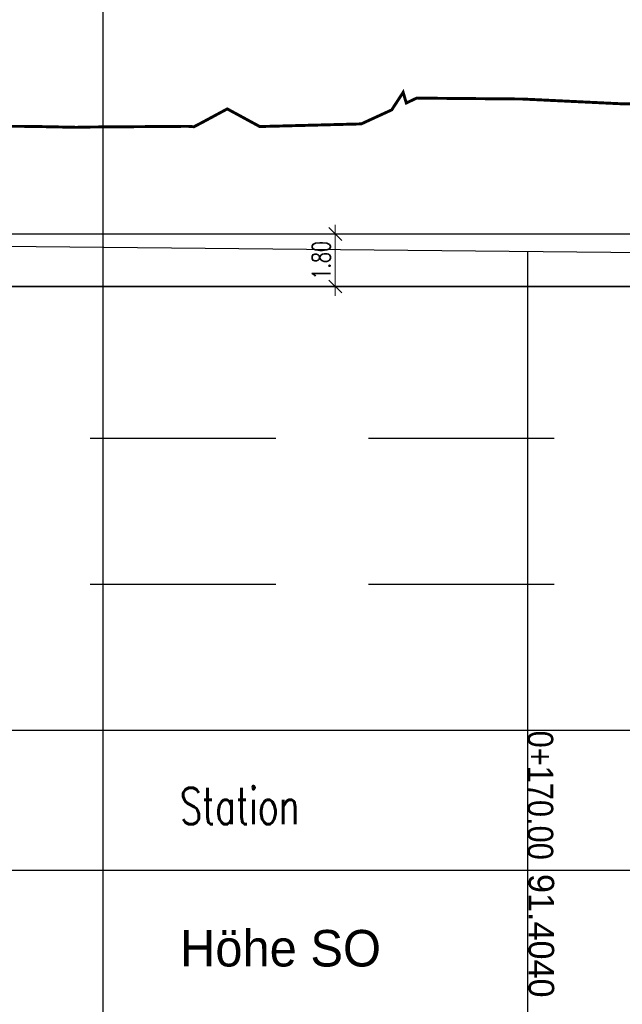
# Model space of a CAD drawing. Header units: metres. Extents: x 3458045 to 3462392, y 5482308 to 5484762.
# Tile 338 of 458: x 3461112 to 3461132, y 5483975 to 5484009. Entities that reach past the tile are written whole.
import ezdxf

# ---------------------------------------------------------------- set-up
doc = ezdxf.new("R2010")
doc.units = ezdxf.units.M
doc.header["$PDMODE"] = 3
doc.header["$PDSIZE"] = 0.1
doc.linetypes.add('AUSGEZOGEN', pattern=[2, 1, 1])
doc.linetypes.add('VERDECKT', pattern=[9.525, 6.35, -3.175])
doc.layers.get('0').update_dxf_attribs({"linetype": 'CONTINUOUS'})
doc.layers.get('DEFPOINTS').update_dxf_attribs({"linetype": 'CONTINUOUS'})
for name, color, linetype in [('-SP_VERM', 1, 'CONTINUOUS'), ('SP_GELÄNDE-BESTAND', 251, 'CONTINUOUS'), ('SP_GRADIENTE', 3, 'CONTINUOUS'), ('SP_HW10', 170, 'VERDECKT'), ('SP_HW100', 170, 'VERDECKT')]:
    doc.layers.add(name, color=color, linetype=linetype)
doc.layers.add('SP_Höhenplan-Beschriftung-Linien', color=2, linetype='CONTINUOUS', lineweight=25)
doc.layers.add('SP_Höhenplan-Beschriftung-Text', color=2, linetype='CONTINUOUS', lineweight=25)
doc.layers.add('SP_LAYOUT', color=50, linetype='CONTINUOUS', plot=False)
doc.styles.add('K_ISOCP', font='k_isocp.shx')
doc.styles.add('SP_F', font='romans.shx', dxfattribs={"width": 0.7, "bigfont": 'sp_f.shx'})
doc.dimstyles.new('SOFI25$0', dxfattribs={"dimtxt": 2.5, "dimasz": 0.25, "dimexe": 0.9, "dimexo": 0.625, "dimgap": 0.675, "dimtad": 1, "dimdec": 3, "dimrnd": 0.001, "dimzin": 1, "dimdsep": 46, "dimtxsty": 'SP_F', "dimblk1": 'SOF_BEMSTR1', "dimblk2": 'SOF_BEMSTR2', "dimsah": 1, "dimcen": 2.5, "dimse1": 1, "dimse2": 1, "dimclrd": 1, "dimclre": 1, "dimclrt": 1, "dimaunit": 2, "dimadec": 3, "dimazin": 0, "dimtfac": 1, "dimtdec": 3, "dimtmove": 0, "dimatfit": 3, "dimfxl": 1, "dimtolj": 1, "dimtzin": 0, "dimlwd": 0, "dimlwe": 0, "dimarcsym": 0})

# ---------------------------------------------------------------- blocks, each defined once
blk = doc.blocks.new('SOF_BEMSTR1')
at = {"color": 0, "linetype": 'ByBlock', "lineweight": -2}
for p, q in [((0, 20), (0, -8.5)), ((3.535, 3.535), (-3.535, -3.535)), ((-5, 0), (5, 0))]:
    blk.add_line(p, q, dxfattribs=at)
blk = doc.blocks.new('SOF_BEMSTR2')
at = {"color": 0, "linetype": 'ByBlock', "lineweight": -2}
for p, q in [((0, -20), (0, 8.5)), ((3.535, 3.535), (-3.535, -3.535)), ((-5, 0), (5, 0))]:
    blk.add_line(p, q, dxfattribs=at)
blk = doc.blocks.new('*D325')
at = {"layer": '-SP_VERM', "color": 1, "linetype": 'AUSGEZOGEN', "lineweight": 0, "transparency": 16777216}
blk.add_line((3461122.602, 5484000.049), (3461122.602, 5484001.724), dxfattribs=at)
at = {"layer": 'DEFPOINTS', "color": 0, "linetype": 'AUSGEZOGEN', "transparency": 16777216}
for p in [(3461122.602, 5484001.787), (3461122.814, 5484001.787), (3461122.814, 5483999.987)]:
    blk.add_point(p, dxfattribs=at)
at = {"layer": '-SP_VERM', "color": 1, "linetype": 'AUSGEZOGEN', "lineweight": 0, "transparency": 16777216, "xscale": 0.0625, "yscale": 0.0625, "zscale": 0.0625}
for name, p, rotation in [('SOF_BEMSTR2', (3461122.602, 5484001.787), 90), ('SOF_BEMSTR1', (3461122.602, 5483999.987), 270)]:
    blk.add_blockref(name, p, dxfattribs=dict(at, rotation=rotation))
at = {"layer": '-SP_VERM', "color": 1, "linetype": 'AUSGEZOGEN', "transparency": 16777216, "insert": (3461122.121, 5484000.887), "char_height": 0.625, "attachment_point": 5, "rotation": 90, "style": 'SP_F'}
blk.add_mtext('\\A1;\\A1;1.80{\\H.7x;\\S^ ;}', dxfattribs=at)

msp = doc.modelspace()

# ---------------------------------------------------------------- linework, layer by layer
at = {"layer": 'SP_GELÄNDE-BESTAND', "const_width": 0.1}
msp.add_lwpolyline([(3461110.8661, 5484005.473), (3461112.1816, 5484005.4682), (3461113.7447, 5484005.4365), (3461114.1844, 5484005.4454), (3461114.2776, 5484005.4473), (3461117.558, 5484005.4707), (3461117.7677, 5484005.4565), (3461118.0526, 5484005.6064), (3461118.9061, 5484006.0669), (3461118.973, 5484006.0307), (3461119.1844, 5484005.9157), (3461120.0138, 5484005.4645), (3461120.3602, 5484005.4716), (3461123.3626, 5484005.55), (3461123.4579, 5484005.5526), (3461123.4911, 5484005.5533), (3461123.5941, 5484005.6014), (3461124.1844, 5484005.8727), (3461124.5354, 5484006.034), (3461124.5744, 5484006.0968), (3461124.924, 5484006.6341), (3461125.0314, 5484006.2689), (3461125.3941, 5484006.4398), (3461125.5017, 5484006.4345), (3461125.5617, 5484006.4345), (3461125.6944, 5484006.4336), (3461129.0123, 5484006.4048), (3461129.1844, 5484006.3965), (3461132.3952, 5484006.2416), (3461132.9076, 5484006.2424)], dxfattribs=at)
at = {"layer": 'SP_GRADIENTE'}
msp.add_lwpolyline([(3461064.94, 5484001.8267), (3461138.9685, 5484001.0943)], dxfattribs=at)
at = {"layer": 'SP_HW10', "lineweight": 30, "const_width": 0.05}
msp.add_lwpolyline([(3460947.0765, 5483999.9867), (3461463.4646, 5483999.9867)], dxfattribs=at)
at = {"layer": 'SP_HW100', "lineweight": 30, "const_width": 0.05}
msp.add_lwpolyline([(3460947.0765, 5484001.7867), (3461463.4646, 5484001.7867)], dxfattribs=at)
at = {"layer": 'SP_Höhenplan-Beschriftung-Linien', "color": 251, "linetype": 'VERDECKT'}
for p, q in [((3461463.4646, 5483994.7871), (3460950.7074, 5483994.7871)), ((3461463.4646, 5483989.7871), (3460950.7074, 5483989.7871))]:
    msp.add_line(p, q, dxfattribs=at)
at = {"layer": 'SP_Höhenplan-Beschriftung-Linien', "color": 3}
msp.add_line((3461463.4646, 5483984.7871), (3460947.0765, 5483984.7871), dxfattribs=at)
at = {"layer": 'SP_Höhenplan-Beschriftung-Linien', "color": 2}
msp.add_line((3461463.4646, 5483979.9975), (3460947.0765, 5483979.9975), dxfattribs=at)
at = {"layer": 'SP_Höhenplan-Beschriftung-Linien', "color": 3}
msp.add_lwpolyline([(3461129.1844, 5484001.1911), (3461129.1844, 5483956.0493)], dxfattribs=at)
at = {"layer": 'SP_LAYOUT'}
msp.add_lwpolyline([(3461114.6626, 5484045.9145), (3461465.2583, 5484045.9145), (3461465.2583, 5483950.3419), (3461114.6626, 5483950.3419)], close=True, dxfattribs=at)

# ---------------------------------------------------------------- texts
at = {"layer": 'SP_Höhenplan-Beschriftung-Text', "style": 'K_ISOCP', "width": 0.9}
msp.add_text('0+170.00', height=0.875, rotation=270, dxfattribs=at).set_placement((3461129.1844, 5483984.7871))
at = {"layer": 'SP_Höhenplan-Beschriftung-Text', "color": 3, "lineweight": 50, "style": 'K_ISOCP'}
msp.add_text('Höhe SO', height=1.25, dxfattribs=at).set_placement((3461117.2903, 5483976.7147))
at = {"layer": 'SP_Höhenplan-Beschriftung-Text', "color": 3, "lineweight": 35, "insert": (3461117.2903, 5483982.8332), "char_height": 1.25, "attachment_point": 1, "style": 'SP_F'}
msp.add_mtext_dynamic_manual_height_columns('Station', width=6.97056, gutter_width=4.375, heights=[0], dxfattribs=at)
at = {"layer": 'SP_Höhenplan-Beschriftung-Text', "insert": (3461129.2038, 5483979.8811), "char_height": 0.875, "width": 7.557299, "attachment_point": 7, "rotation": 270, "style": 'K_ISOCP'}
msp.add_mtext('91.4040', dxfattribs=at)

# ---------------------------------------------------------------- dimensions: what is measured, and where the dimension line sits
at = {"layer": '-SP_VERM', "color": 1, "linetype": 'AUSGEZOGEN'}
dim = msp.add_linear_dim(base=(3461122.6021, 5484001.7867), p1=(3461122.8138, 5483999.9867), p2=(3461122.8138, 5484001.7867), angle=90, text='\\A1;1.80{\\H.7x;\\S^ ;}', dimstyle='SOFI25$0', dxfattribs=at)
dim.commit()
dim.dimension.update_dxf_attribs({"geometry": '*D325', "text_midpoint": (3461122.1208, 5484000.8867)})

doc.saveas('drawing.dxf')
